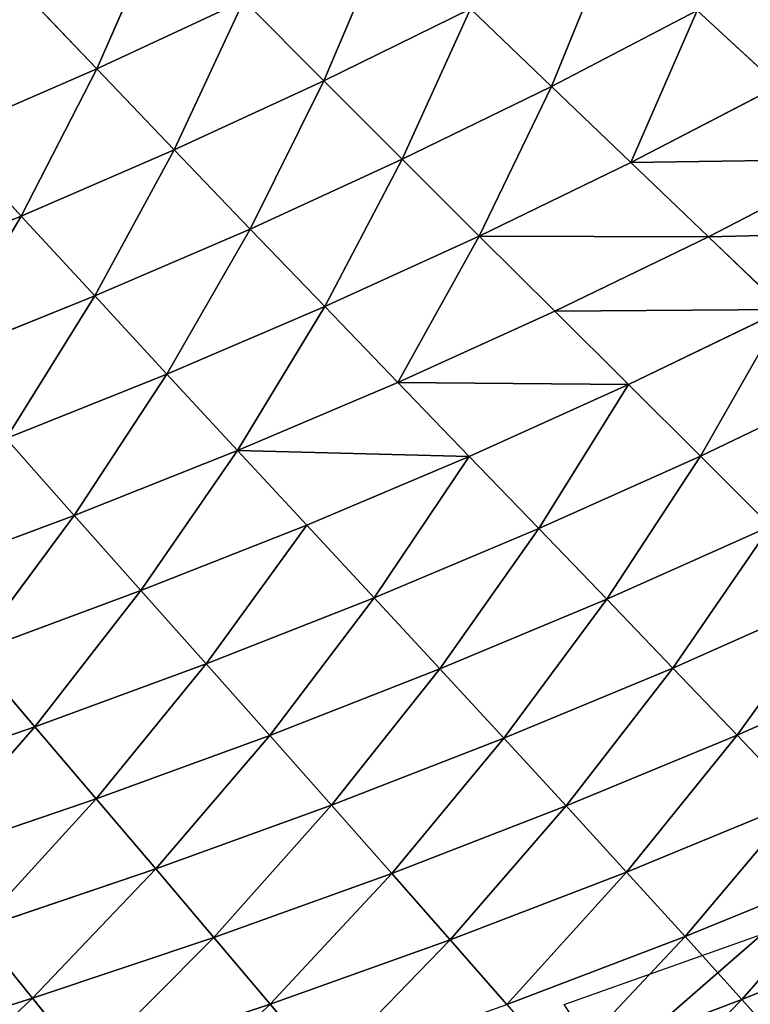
# Model space of a CAD drawing. Extents: x 0 to 500, y 0 to 390.
# Tile 647 of 656: x 364 to 384, y 37 to 63. Entities that reach past the tile are written whole.
import ezdxf

# ---------------------------------------------------------------- set-up
doc = ezdxf.new("R2010")
doc.units = 0
doc.header["$LTSCALE"] = 25.4
doc.layers.get('0').update_dxf_attribs({"linetype": 'CONTINUOUS'})

# ---------------------------------------------------------------- blocks, each defined once
blk = doc.blocks.new('ATLANTA505_-_S_STL')
at = {"color": 0}
for p, q in [((384.933, 94.138, 354.673), (383.482, 90.719, 353.053)), ((384.933, 94.138, 354.673), (383.482, 90.719, 353.053)), ((383.482, 90.719, 353.053), (378.73, 90.826, 354.856)), ((383.482, 90.719, 353.053), (378.73, 90.826, 354.856)), ((383.482, 90.719, 353.053), (381.984, 87.381, 351.393)), ((383.482, 90.719, 353.053), (381.984, 87.381, 351.393)), ((388.136, 90.615, 351.158), (383.482, 90.719, 353.053)), ((388.136, 90.615, 351.158), (383.482, 90.719, 353.053)), ((372.483, 87.617, 354.894), (371.038, 84.383, 353.177)), ((372.483, 87.617, 354.894), (371.038, 84.383, 353.177)), ((377.28, 87.498, 353.188), (375.784, 84.254, 351.479)), ((377.28, 87.498, 353.188), (375.784, 84.254, 351.479)), ((381.984, 87.381, 351.393), (377.28, 87.498, 353.188)), ((381.984, 87.381, 351.393), (377.28, 87.498, 353.188)), ((381.984, 87.381, 351.393), (380.438, 84.128, 349.692)), ((381.984, 87.381, 351.393), (380.438, 84.128, 349.692)), ((386.593, 87.266, 349.507), (381.984, 87.381, 351.393)), ((386.593, 87.266, 349.507), (381.984, 87.381, 351.393)), ((366.203, 84.515, 354.788), (364.77, 81.377, 353.021)), ((366.203, 84.515, 354.788), (364.77, 81.377, 353.021)), ((371.038, 84.383, 353.177), (366.203, 84.515, 354.788)), ((371.038, 84.383, 353.177), (366.203, 84.515, 354.788)), ((371.038, 84.383, 353.177), (369.55, 81.237, 351.416)), ((371.038, 84.383, 353.177), (369.55, 81.237, 351.416)), ((375.784, 84.254, 351.479), (371.038, 84.383, 353.177)), ((375.784, 84.254, 351.479), (371.038, 84.383, 353.177)), ((375.784, 84.254, 351.479), (374.243, 81.099, 349.727)), ((375.784, 84.254, 351.479), (374.243, 81.099, 349.727)), ((380.438, 84.128, 349.692), (375.784, 84.254, 351.479)), ((380.438, 84.128, 349.692), (375.784, 84.254, 351.479)), ((380.438, 84.128, 349.692), (378.845, 80.964, 347.95)), ((380.438, 84.128, 349.692), (378.845, 80.964, 347.95)), ((384.999, 84.004, 347.817), (380.438, 84.128, 349.692)), ((384.999, 84.004, 347.817), (380.438, 84.128, 349.692)), ((384.999, 84.004, 347.817), (383.356, 80.831, 346.086)), ((384.999, 84.004, 347.817), (383.356, 80.831, 346.086)), ((364.77, 81.377, 353.021), (359.904, 81.52, 354.54)), ((364.77, 81.377, 353.021), (359.904, 81.52, 354.54)), ((364.77, 81.377, 353.021), (363.297, 78.33, 351.208)), ((364.77, 81.377, 353.021), (363.297, 78.33, 351.208)), ((369.55, 81.237, 351.416), (364.77, 81.377, 353.021)), ((369.55, 81.237, 351.416), (364.77, 81.377, 353.021)), ((369.55, 81.237, 351.416), (368.02, 78.182, 349.612)), ((369.55, 81.237, 351.416), (368.02, 78.182, 349.612)), ((374.243, 81.099, 349.727), (369.55, 81.237, 351.416)), ((374.243, 81.099, 349.727), (369.55, 81.237, 351.416)), ((374.243, 81.099, 349.727), (372.656, 78.036, 347.931)), ((374.243, 81.099, 349.727), (372.656, 78.036, 347.931)), ((378.845, 80.964, 347.95), (374.243, 81.099, 349.727)), ((378.845, 80.964, 347.95), (374.243, 81.099, 349.727)), ((378.845, 80.964, 347.95), (377.205, 77.893, 346.165)), ((378.845, 80.964, 347.95), (377.205, 77.893, 346.165)), ((383.356, 80.831, 346.086), (378.845, 80.964, 347.95)), ((383.356, 80.831, 346.086), (378.845, 80.964, 347.95)), ((383.356, 80.831, 346.086), (381.663, 77.753, 344.312)), ((383.356, 80.831, 346.086), (381.663, 77.753, 344.312)), ((387.773, 80.702, 344.132), (383.356, 80.831, 346.086)), ((387.773, 80.702, 344.132), (383.356, 80.831, 346.086)), ((368.02, 78.182, 349.612), (363.297, 78.33, 351.208)), ((368.02, 78.182, 349.612), (363.297, 78.33, 351.208)), ((368.02, 78.182, 349.612), (366.446, 75.223, 347.761)), ((368.02, 78.182, 349.612), (366.446, 75.223, 347.761)), ((372.656, 78.036, 347.931), (368.02, 78.182, 349.612)), ((372.656, 78.036, 347.931), (368.02, 78.182, 349.612)), ((372.656, 78.036, 347.931), (371.024, 75.07, 346.091)), ((372.656, 78.036, 347.931), (371.024, 75.07, 346.091)), ((377.205, 77.893, 346.165), (372.656, 78.036, 347.931)), ((377.205, 77.893, 346.165), (372.656, 78.036, 347.931)), ((377.205, 77.893, 346.165), (375.516, 74.92, 344.336)), ((377.205, 77.893, 346.165), (375.516, 74.92, 344.336)), ((381.663, 77.753, 344.312), (377.205, 77.893, 346.165)), ((381.663, 77.753, 344.312), (377.205, 77.893, 346.165)), ((381.663, 77.753, 344.312), (379.92, 74.774, 342.496)), ((381.663, 77.753, 344.312), (379.92, 74.774, 342.496)), ((386.029, 77.616, 342.372), (381.663, 77.753, 344.312)), ((386.029, 77.616, 342.372), (381.663, 77.753, 344.312)), ((366.446, 75.223, 347.761), (361.782, 75.378, 349.349)), ((366.446, 75.223, 347.761), (361.782, 75.378, 349.349)), ((366.446, 75.223, 347.761), (364.83, 72.363, 345.864)), ((366.446, 75.223, 347.761), (364.83, 72.363, 345.864)), ((371.024, 75.07, 346.091), (366.446, 75.223, 347.761)), ((371.024, 75.07, 346.091), (366.446, 75.223, 347.761)), ((371.024, 75.07, 346.091), (369.348, 72.205, 344.205)), ((371.024, 75.07, 346.091), (369.348, 72.205, 344.205)), ((375.516, 74.92, 344.336), (371.024, 75.07, 346.091)), ((375.516, 74.92, 344.336), (371.024, 75.07, 346.091)), ((375.516, 74.92, 344.336), (373.781, 72.05, 342.462)), ((375.516, 74.92, 344.336), (373.781, 72.05, 342.462)), ((379.92, 74.774, 342.496), (375.516, 74.92, 344.336)), ((379.92, 74.774, 342.496), (375.516, 74.92, 344.336)), ((379.92, 74.774, 342.496), (378.127, 71.899, 340.636)), ((379.92, 74.774, 342.496), (378.127, 71.899, 340.636)), ((384.233, 74.632, 340.57), (379.92, 74.774, 342.496)), ((384.233, 74.632, 340.57), (379.92, 74.774, 342.496)), ((384.233, 74.632, 340.57), (382.385, 71.751, 338.725)), ((384.233, 74.632, 340.57), (382.385, 71.751, 338.725)), ((364.83, 72.363, 345.864), (360.228, 72.524, 347.443)), ((364.83, 72.363, 345.864), (360.228, 72.524, 347.443)), ((364.83, 72.363, 345.864), (363.173, 69.606, 343.92)), ((364.83, 72.363, 345.864), (363.173, 69.606, 343.92)), ((369.348, 72.205, 344.205), (364.83, 72.363, 345.864)), ((369.348, 72.205, 344.205), (364.83, 72.363, 345.864)), ((369.348, 72.205, 344.205), (367.629, 69.444, 342.272)), ((369.348, 72.205, 344.205), (367.629, 69.444, 342.272)), ((373.781, 72.05, 342.462), (369.348, 72.205, 344.205)), ((373.781, 72.05, 342.462), (369.348, 72.205, 344.205)), ((373.781, 72.05, 342.462), (372.001, 69.285, 340.543)), ((373.781, 72.05, 342.462), (372.001, 69.285, 340.543)), ((378.127, 71.899, 340.636), (373.781, 72.05, 342.462)), ((378.127, 71.899, 340.636), (373.781, 72.05, 342.462)), ((378.127, 71.899, 340.636), (376.288, 69.129, 338.731)), ((378.127, 71.899, 340.636), (376.288, 69.129, 338.731)), ((382.385, 71.751, 338.725), (378.127, 71.899, 340.636)), ((382.385, 71.751, 338.725), (378.127, 71.899, 340.636)), ((382.385, 71.751, 338.725), (380.487, 68.978, 336.836)), ((382.385, 71.751, 338.725), (380.487, 68.978, 336.836)), ((386.552, 71.607, 336.727), (382.385, 71.751, 338.725)), ((386.552, 71.607, 336.727), (382.385, 71.751, 338.725)), ((367.629, 69.444, 342.272), (363.173, 69.606, 343.92)), ((363.173, 69.606, 343.92), (365.868, 66.789, 340.292)), ((367.629, 69.444, 342.272), (363.173, 69.606, 343.92)), ((363.173, 69.606, 343.92), (365.868, 66.789, 340.292)), ((367.629, 69.444, 342.272), (365.868, 66.789, 340.292)), ((367.629, 69.444, 342.272), (365.868, 66.789, 340.292)), ((372.001, 69.285, 340.543), (367.629, 69.444, 342.272)), ((372.001, 69.285, 340.543), (367.629, 69.444, 342.272)), ((370.178, 66.628, 338.577), (367.629, 69.444, 342.272)), ((370.178, 66.628, 338.577), (367.629, 69.444, 342.272)), ((372.001, 69.285, 340.543), (370.178, 66.628, 338.577)), ((372.001, 69.285, 340.543), (370.178, 66.628, 338.577)), ((376.288, 69.129, 338.731), (372.001, 69.285, 340.543)), ((376.288, 69.129, 338.731), (372.001, 69.285, 340.543)), ((376.288, 69.129, 338.731), (374.403, 66.47, 336.78)), ((376.288, 69.129, 338.731), (374.403, 66.47, 336.78)), ((380.487, 68.978, 336.836), (376.288, 69.129, 338.731)), ((380.487, 68.978, 336.836), (376.288, 69.129, 338.731)), ((380.487, 68.978, 336.836), (378.543, 66.316, 334.902)), ((380.487, 68.978, 336.836), (378.543, 66.316, 334.902)), ((384.598, 68.831, 334.855), (380.487, 68.978, 336.836)), ((384.598, 68.831, 334.855), (380.487, 68.978, 336.836)), ((384.598, 68.831, 334.855), (382.596, 66.166, 332.94)), ((384.598, 68.831, 334.855), (382.596, 66.166, 332.94)), ((361.477, 66.955, 341.928), (365.868, 66.789, 340.292)), ((361.477, 66.955, 341.928), (365.868, 66.789, 340.292)), ((364.069, 64.245, 338.264), (365.868, 66.789, 340.292)), ((364.069, 64.245, 338.264), (365.868, 66.789, 340.292)), ((365.868, 66.789, 340.292), (368.313, 64.082, 336.563)), ((370.178, 66.628, 338.577), (365.868, 66.789, 340.292)), ((370.178, 66.628, 338.577), (365.868, 66.789, 340.292)), ((365.868, 66.789, 340.292), (368.313, 64.082, 336.563)), ((370.178, 66.628, 338.577), (368.313, 64.082, 336.563)), ((370.178, 66.628, 338.577), (368.313, 64.082, 336.563)), ((374.403, 66.47, 336.78), (370.178, 66.628, 338.577)), ((374.403, 66.47, 336.78), (370.178, 66.628, 338.577)), ((372.476, 63.922, 334.783), (370.178, 66.628, 338.577)), ((372.476, 63.922, 334.783), (370.178, 66.628, 338.577)), ((374.403, 66.47, 336.78), (372.476, 63.922, 334.783)), ((374.403, 66.47, 336.78), (372.476, 63.922, 334.783)), ((378.543, 66.316, 334.902), (374.403, 66.47, 336.78)), ((374.403, 66.47, 336.78), (376.554, 63.767, 332.923)), ((378.543, 66.316, 334.902), (374.403, 66.47, 336.78)), ((374.403, 66.47, 336.78), (376.554, 63.767, 332.923)), ((378.543, 66.316, 334.902), (376.554, 63.767, 332.923)), ((378.543, 66.316, 334.902), (376.554, 63.767, 332.923)), ((382.596, 66.166, 332.94), (378.543, 66.316, 334.902)), ((382.596, 66.166, 332.94), (378.543, 66.316, 334.902)), ((382.596, 66.166, 332.94), (380.547, 63.616, 330.981)), ((382.596, 66.166, 332.94), (380.547, 63.616, 330.981)), ((386.56, 66.021, 330.894), (382.596, 66.166, 332.94)), ((386.56, 66.021, 330.894), (382.596, 66.166, 332.94)), ((366.41, 61.65, 334.502), (364.069, 64.245, 338.264)), ((364.069, 64.245, 338.264), (368.313, 64.082, 336.563)), ((364.069, 64.245, 338.264), (368.313, 64.082, 336.563)), ((366.41, 61.65, 334.502), (364.069, 64.245, 338.264)), ((366.41, 61.65, 334.502), (368.313, 64.082, 336.563)), ((366.41, 61.65, 334.502), (368.313, 64.082, 336.563)), ((368.313, 64.082, 336.563), (370.507, 61.49, 332.739)), ((372.476, 63.922, 334.783), (368.313, 64.082, 336.563)), ((372.476, 63.922, 334.783), (368.313, 64.082, 336.563)), ((368.313, 64.082, 336.563), (370.507, 61.49, 332.739)), ((372.476, 63.922, 334.783), (370.507, 61.49, 332.739)), ((372.476, 63.922, 334.783), (370.507, 61.49, 332.739)), ((376.554, 63.767, 332.923), (372.476, 63.922, 334.783)), ((376.554, 63.767, 332.923), (372.476, 63.922, 334.783)), ((374.523, 61.335, 330.897), (372.476, 63.922, 334.783)), ((374.523, 61.335, 330.897), (372.476, 63.922, 334.783)), ((376.554, 63.767, 332.923), (374.523, 61.335, 330.897)), ((376.554, 63.767, 332.923), (374.523, 61.335, 330.897)), ((380.547, 63.616, 330.981), (376.554, 63.767, 332.923)), ((376.554, 63.767, 332.923), (378.454, 61.184, 328.976)), ((380.547, 63.616, 330.981), (376.554, 63.767, 332.923)), ((376.554, 63.767, 332.923), (378.454, 61.184, 328.976)), ((380.547, 63.616, 330.981), (378.454, 61.184, 328.976)), ((380.547, 63.616, 330.981), (378.454, 61.184, 328.976)), ((384.453, 63.47, 328.956), (380.547, 63.616, 330.981)), ((384.453, 63.47, 328.956), (380.547, 63.616, 330.981)), ((382.3, 61.038, 326.973), (380.547, 63.616, 330.981)), ((382.3, 61.038, 326.973), (380.547, 63.616, 330.981)), ((384.453, 63.47, 328.956), (382.3, 61.038, 326.973)), ((384.453, 63.47, 328.956), (382.3, 61.038, 326.973)), ((362.232, 61.814, 336.186), (364.471, 59.332, 332.393)), ((366.41, 61.65, 334.502), (362.232, 61.814, 336.186)), ((366.41, 61.65, 334.502), (362.232, 61.814, 336.186)), ((362.232, 61.814, 336.186), (364.471, 59.332, 332.393)), ((366.41, 61.65, 334.502), (364.471, 59.332, 332.393)), ((366.41, 61.65, 334.502), (364.471, 59.332, 332.393)), ((368.502, 59.172, 330.649), (366.41, 61.65, 334.502)), ((366.41, 61.65, 334.502), (370.507, 61.49, 332.739)), ((366.41, 61.65, 334.502), (370.507, 61.49, 332.739)), ((368.502, 59.172, 330.649), (366.41, 61.65, 334.502)), ((368.502, 59.172, 330.649), (370.507, 61.49, 332.739)), ((368.502, 59.172, 330.649), (370.507, 61.49, 332.739)), ((370.507, 61.49, 332.739), (372.452, 59.018, 328.827)), ((374.523, 61.335, 330.897), (370.507, 61.49, 332.739)), ((374.523, 61.335, 330.897), (370.507, 61.49, 332.739)), ((370.507, 61.49, 332.739), (372.452, 59.018, 328.827)), ((374.523, 61.335, 330.897), (372.452, 59.018, 328.827)), ((374.523, 61.335, 330.897), (372.452, 59.018, 328.827)), ((378.454, 61.184, 328.976), (374.523, 61.335, 330.897)), ((378.454, 61.184, 328.976), (374.523, 61.335, 330.897)), ((376.32, 58.868, 326.927), (374.523, 61.335, 330.897)), ((376.32, 58.868, 326.927), (374.523, 61.335, 330.897)), ((378.454, 61.184, 328.976), (376.32, 58.868, 326.927)), ((378.454, 61.184, 328.976), (376.32, 58.868, 326.927)), ((378.454, 61.184, 328.976), (380.105, 58.723, 324.947)), ((382.3, 61.038, 326.973), (378.454, 61.184, 328.976)), ((382.3, 61.038, 326.973), (378.454, 61.184, 328.976)), ((378.454, 61.184, 328.976), (380.105, 58.723, 324.947)), ((364.471, 59.332, 332.393), (360.361, 59.495, 334.061)), ((364.471, 59.332, 332.393), (360.361, 59.495, 334.061)), ((364.471, 59.332, 332.393), (362.498, 57.125, 330.238)), ((364.471, 59.332, 332.393), (362.498, 57.125, 330.238)), ((364.471, 59.332, 332.393), (366.461, 56.968, 328.514)), ((368.502, 59.172, 330.649), (364.471, 59.332, 332.393)), ((368.502, 59.172, 330.649), (364.471, 59.332, 332.393)), ((364.471, 59.332, 332.393), (366.461, 56.968, 328.514)), ((368.502, 59.172, 330.649), (366.461, 56.968, 328.514)), ((368.502, 59.172, 330.649), (366.461, 56.968, 328.514)), ((370.345, 56.815, 326.713), (368.502, 59.172, 330.649)), ((368.502, 59.172, 330.649), (372.452, 59.018, 328.827)), ((368.502, 59.172, 330.649), (372.452, 59.018, 328.827)), ((370.345, 56.815, 326.713), (368.502, 59.172, 330.649)), ((370.345, 56.815, 326.713), (372.452, 59.018, 328.827)), ((370.345, 56.815, 326.713), (372.452, 59.018, 328.827)), ((372.452, 59.018, 328.827), (374.149, 56.667, 324.835)), ((376.32, 58.868, 326.927), (372.452, 59.018, 328.827)), ((376.32, 58.868, 326.927), (372.452, 59.018, 328.827)), ((372.452, 59.018, 328.827), (374.149, 56.667, 324.835)), ((366.461, 56.968, 328.514), (362.498, 57.125, 330.238)), ((366.461, 56.968, 328.514), (362.498, 57.125, 330.238)), ((366.461, 56.968, 328.514), (364.389, 54.873, 326.336)), ((366.461, 56.968, 328.514), (364.389, 54.873, 326.336)), ((366.461, 56.968, 328.514), (368.206, 54.724, 324.557)), ((370.345, 56.815, 326.713), (366.461, 56.968, 328.514)), ((370.345, 56.815, 326.713), (366.461, 56.968, 328.514)), ((366.461, 56.968, 328.514), (368.206, 54.724, 324.557)), ((378.791, 0.01, 353.183), (384.012, 0.01, 351.331))]:
    blk.add_line(p, q, dxfattribs=at)
mesh = blk.add_polyface(dxfattribs=at)
corners = [(380.136, 94.233, 356.483), (383.482, 90.719, 353.053), (378.73, 90.826, 354.856), (384.933, 94.138, 354.673)]
mesh.append_faces([[corners[k] for k in face] for face in [(0, 1, 2), (1, 0, 3)]], dxfattribs={"vtx0": -1, "color": 0})
mesh = blk.add_polyface(dxfattribs=at)
corners = [(384.933, 94.138, 354.673), (388.136, 90.615, 351.158), (383.482, 90.719, 353.053), (389.631, 94.044, 352.77)]
mesh.append_faces([[corners[k] for k in face] for face in [(0, 1, 2), (1, 0, 3)]], dxfattribs={"vtx0": -1, "color": 0})
mesh = blk.add_polyface(dxfattribs=at)
corners = [(378.73, 90.826, 354.856), (381.984, 87.381, 351.393), (377.28, 87.498, 353.188), (383.482, 90.719, 353.053)]
mesh.append_faces([[corners[k] for k in face] for face in [(0, 1, 2), (1, 0, 3)]], dxfattribs={"vtx0": -1, "color": 0})
mesh = blk.add_polyface(dxfattribs=at)
corners = [(383.482, 90.719, 353.053), (386.593, 87.266, 349.507), (381.984, 87.381, 351.393), (388.136, 90.615, 351.158)]
mesh.append_faces([[corners[k] for k in face] for face in [(0, 1, 2), (1, 0, 3)]], dxfattribs={"vtx0": -1, "color": 0})
mesh = blk.add_polyface(dxfattribs=at)
corners = [(367.595, 87.738, 356.511), (371.038, 84.383, 353.177), (366.203, 84.515, 354.788), (372.483, 87.617, 354.894)]
mesh.append_faces([[corners[k] for k in face] for face in [(0, 1, 2), (1, 0, 3)]], dxfattribs={"vtx0": -1, "color": 0})
mesh = blk.add_polyface(dxfattribs=at)
corners = [(372.483, 87.617, 354.894), (375.784, 84.254, 351.479), (371.038, 84.383, 353.177), (377.28, 87.498, 353.188)]
mesh.append_faces([[corners[k] for k in face] for face in [(0, 1, 2), (1, 0, 3)]], dxfattribs={"vtx0": -1, "color": 0})
mesh = blk.add_polyface(dxfattribs=at)
corners = [(377.28, 87.498, 353.188), (380.438, 84.128, 349.692), (375.784, 84.254, 351.479), (381.984, 87.381, 351.393)]
mesh.append_faces([[corners[k] for k in face] for face in [(0, 1, 2), (1, 0, 3)]], dxfattribs={"vtx0": -1, "color": 0})
mesh = blk.add_polyface(dxfattribs=at)
corners = [(381.984, 87.381, 351.393), (384.999, 84.004, 347.817), (380.438, 84.128, 349.692), (386.593, 87.266, 349.507)]
mesh.append_faces([[corners[k] for k in face] for face in [(0, 1, 2), (1, 0, 3)]], dxfattribs={"vtx0": -1, "color": 0})
mesh = blk.add_polyface(dxfattribs=at)
corners = [(361.281, 84.648, 356.314), (364.77, 81.377, 353.021), (359.904, 81.52, 354.54), (366.203, 84.515, 354.788)]
mesh.append_faces([[corners[k] for k in face] for face in [(0, 1, 2), (1, 0, 3)]], dxfattribs={"vtx0": -1, "color": 0})
mesh = blk.add_polyface(dxfattribs=at)
corners = [(366.203, 84.515, 354.788), (369.55, 81.237, 351.416), (364.77, 81.377, 353.021), (371.038, 84.383, 353.177)]
mesh.append_faces([[corners[k] for k in face] for face in [(0, 1, 2), (1, 0, 3)]], dxfattribs={"vtx0": -1, "color": 0})
mesh = blk.add_polyface(dxfattribs=at)
corners = [(371.038, 84.383, 353.177), (374.243, 81.099, 349.727), (369.55, 81.237, 351.416), (375.784, 84.254, 351.479)]
mesh.append_faces([[corners[k] for k in face] for face in [(0, 1, 2), (1, 0, 3)]], dxfattribs={"vtx0": -1, "color": 0})
mesh = blk.add_polyface(dxfattribs=at)
corners = [(375.784, 84.254, 351.479), (378.845, 80.964, 347.95), (374.243, 81.099, 349.727), (380.438, 84.128, 349.692)]
mesh.append_faces([[corners[k] for k in face] for face in [(0, 1, 2), (1, 0, 3)]], dxfattribs={"vtx0": -1, "color": 0})
mesh = blk.add_polyface(dxfattribs=at)
corners = [(380.438, 84.128, 349.692), (383.356, 80.831, 346.086), (378.845, 80.964, 347.95), (384.999, 84.004, 347.817)]
mesh.append_faces([[corners[k] for k in face] for face in [(0, 1, 2), (1, 0, 3)]], dxfattribs={"vtx0": -1, "color": 0})
mesh = blk.add_polyface(dxfattribs=at)
corners = [(384.999, 84.004, 347.817), (387.773, 80.702, 344.132), (383.356, 80.831, 346.086), (389.465, 83.882, 345.851)]
mesh.append_faces([[corners[k] for k in face] for face in [(0, 1, 2), (1, 0, 3)]], dxfattribs={"vtx0": -1, "color": 0})
mesh = blk.add_polyface(dxfattribs=at)
corners = [(359.904, 81.52, 354.54), (363.297, 78.33, 351.208), (358.489, 78.481, 352.721), (364.77, 81.377, 353.021)]
mesh.append_faces([[corners[k] for k in face] for face in [(0, 1, 2), (1, 0, 3)]], dxfattribs={"vtx0": -1, "color": 0})
mesh = blk.add_polyface(dxfattribs=at)
corners = [(364.77, 81.377, 353.021), (368.02, 78.182, 349.612), (363.297, 78.33, 351.208), (369.55, 81.237, 351.416)]
mesh.append_faces([[corners[k] for k in face] for face in [(0, 1, 2), (1, 0, 3)]], dxfattribs={"vtx0": -1, "color": 0})
mesh = blk.add_polyface(dxfattribs=at)
corners = [(369.55, 81.237, 351.416), (372.656, 78.036, 347.931), (368.02, 78.182, 349.612), (374.243, 81.099, 349.727)]
mesh.append_faces([[corners[k] for k in face] for face in [(0, 1, 2), (1, 0, 3)]], dxfattribs={"vtx0": -1, "color": 0})
mesh = blk.add_polyface(dxfattribs=at)
corners = [(374.243, 81.099, 349.727), (377.205, 77.893, 346.165), (372.656, 78.036, 347.931), (378.845, 80.964, 347.95)]
mesh.append_faces([[corners[k] for k in face] for face in [(0, 1, 2), (1, 0, 3)]], dxfattribs={"vtx0": -1, "color": 0})
mesh = blk.add_polyface(dxfattribs=at)
corners = [(378.845, 80.964, 347.95), (381.663, 77.753, 344.312), (377.205, 77.893, 346.165), (383.356, 80.831, 346.086)]
mesh.append_faces([[corners[k] for k in face] for face in [(0, 1, 2), (1, 0, 3)]], dxfattribs={"vtx0": -1, "color": 0})
mesh = blk.add_polyface(dxfattribs=at)
corners = [(383.356, 80.831, 346.086), (386.029, 77.616, 342.372), (381.663, 77.753, 344.312), (387.773, 80.702, 344.132)]
mesh.append_faces([[corners[k] for k in face] for face in [(0, 1, 2), (1, 0, 3)]], dxfattribs={"vtx0": -1, "color": 0})
mesh = blk.add_polyface(dxfattribs=at)
corners = [(363.297, 78.33, 351.208), (366.446, 75.223, 347.761), (361.782, 75.378, 349.349), (368.02, 78.182, 349.612)]
mesh.append_faces([[corners[k] for k in face] for face in [(0, 1, 2), (1, 0, 3)]], dxfattribs={"vtx0": -1, "color": 0})
mesh = blk.add_polyface(dxfattribs=at)
corners = [(368.02, 78.182, 349.612), (371.024, 75.07, 346.091), (366.446, 75.223, 347.761), (372.656, 78.036, 347.931)]
mesh.append_faces([[corners[k] for k in face] for face in [(0, 1, 2), (1, 0, 3)]], dxfattribs={"vtx0": -1, "color": 0})
mesh = blk.add_polyface(dxfattribs=at)
corners = [(372.656, 78.036, 347.931), (375.516, 74.92, 344.336), (371.024, 75.07, 346.091), (377.205, 77.893, 346.165)]
mesh.append_faces([[corners[k] for k in face] for face in [(0, 1, 2), (1, 0, 3)]], dxfattribs={"vtx0": -1, "color": 0})
mesh = blk.add_polyface(dxfattribs=at)
corners = [(377.205, 77.893, 346.165), (379.92, 74.774, 342.496), (375.516, 74.92, 344.336), (381.663, 77.753, 344.312)]
mesh.append_faces([[corners[k] for k in face] for face in [(0, 1, 2), (1, 0, 3)]], dxfattribs={"vtx0": -1, "color": 0})
mesh = blk.add_polyface(dxfattribs=at)
corners = [(381.663, 77.753, 344.312), (384.233, 74.632, 340.57), (379.92, 74.774, 342.496), (386.029, 77.616, 342.372)]
mesh.append_faces([[corners[k] for k in face] for face in [(0, 1, 2), (1, 0, 3)]], dxfattribs={"vtx0": -1, "color": 0})
mesh = blk.add_polyface(dxfattribs=at)
corners = [(361.782, 75.378, 349.349), (364.83, 72.363, 345.864), (360.228, 72.524, 347.443), (366.446, 75.223, 347.761)]
mesh.append_faces([[corners[k] for k in face] for face in [(0, 1, 2), (1, 0, 3)]], dxfattribs={"vtx0": -1, "color": 0})
mesh = blk.add_polyface(dxfattribs=at)
corners = [(366.446, 75.223, 347.761), (369.348, 72.205, 344.205), (364.83, 72.363, 345.864), (371.024, 75.07, 346.091)]
mesh.append_faces([[corners[k] for k in face] for face in [(0, 1, 2), (1, 0, 3)]], dxfattribs={"vtx0": -1, "color": 0})
mesh = blk.add_polyface(dxfattribs=at)
corners = [(371.024, 75.07, 346.091), (373.781, 72.05, 342.462), (369.348, 72.205, 344.205), (375.516, 74.92, 344.336)]
mesh.append_faces([[corners[k] for k in face] for face in [(0, 1, 2), (1, 0, 3)]], dxfattribs={"vtx0": -1, "color": 0})
mesh = blk.add_polyface(dxfattribs=at)
corners = [(375.516, 74.92, 344.336), (378.127, 71.899, 340.636), (373.781, 72.05, 342.462), (379.92, 74.774, 342.496)]
mesh.append_faces([[corners[k] for k in face] for face in [(0, 1, 2), (1, 0, 3)]], dxfattribs={"vtx0": -1, "color": 0})
mesh = blk.add_polyface(dxfattribs=at)
corners = [(379.92, 74.774, 342.496), (382.385, 71.751, 338.725), (378.127, 71.899, 340.636), (384.233, 74.632, 340.57)]
mesh.append_faces([[corners[k] for k in face] for face in [(0, 1, 2), (1, 0, 3)]], dxfattribs={"vtx0": -1, "color": 0})
mesh = blk.add_polyface(dxfattribs=at)
corners = [(384.233, 74.632, 340.57), (386.552, 71.607, 336.727), (382.385, 71.751, 338.725), (388.453, 74.492, 338.556)]
mesh.append_faces([[corners[k] for k in face] for face in [(0, 1, 2), (1, 0, 3)]], dxfattribs={"vtx0": -1, "color": 0})
mesh = blk.add_polyface(dxfattribs=at)
corners = [(364.83, 72.363, 345.864), (363.173, 69.606, 343.92), (360.228, 72.524, 347.443)]
mesh.append_faces([[corners[k] for k in face] for face in [(0, 1, 2)]], dxfattribs={"color": 0})
mesh = blk.add_polyface(dxfattribs=at)
corners = [(364.83, 72.363, 345.864), (367.629, 69.444, 342.272), (363.173, 69.606, 343.92), (369.348, 72.205, 344.205)]
mesh.append_faces([[corners[k] for k in face] for face in [(0, 1, 2), (1, 0, 3)]], dxfattribs={"vtx0": -1, "color": 0})
mesh = blk.add_polyface(dxfattribs=at)
corners = [(369.348, 72.205, 344.205), (372.001, 69.285, 340.543), (367.629, 69.444, 342.272), (373.781, 72.05, 342.462)]
mesh.append_faces([[corners[k] for k in face] for face in [(0, 1, 2), (1, 0, 3)]], dxfattribs={"vtx0": -1, "color": 0})
mesh = blk.add_polyface(dxfattribs=at)
corners = [(373.781, 72.05, 342.462), (376.288, 69.129, 338.731), (372.001, 69.285, 340.543), (378.127, 71.899, 340.636)]
mesh.append_faces([[corners[k] for k in face] for face in [(0, 1, 2), (1, 0, 3)]], dxfattribs={"vtx0": -1, "color": 0})
mesh = blk.add_polyface(dxfattribs=at)
corners = [(378.127, 71.899, 340.636), (380.487, 68.978, 336.836), (376.288, 69.129, 338.731), (382.385, 71.751, 338.725)]
mesh.append_faces([[corners[k] for k in face] for face in [(0, 1, 2), (1, 0, 3)]], dxfattribs={"vtx0": -1, "color": 0})
mesh = blk.add_polyface(dxfattribs=at)
corners = [(382.385, 71.751, 338.725), (384.598, 68.831, 334.855), (380.487, 68.978, 336.836), (386.552, 71.607, 336.727)]
mesh.append_faces([[corners[k] for k in face] for face in [(0, 1, 2), (1, 0, 3)]], dxfattribs={"vtx0": -1, "color": 0})
mesh = blk.add_polyface(dxfattribs=at)
corners = [(365.868, 66.789, 340.292), (361.477, 66.955, 341.928), (363.173, 69.606, 343.92)]
mesh.append_faces([[corners[k] for k in face] for face in [(0, 1, 2)]], dxfattribs={"color": 0})
mesh = blk.add_polyface(dxfattribs=at)
corners = [(367.629, 69.444, 342.272), (365.868, 66.789, 340.292), (363.173, 69.606, 343.92)]
mesh.append_faces([[corners[k] for k in face] for face in [(0, 1, 2)]], dxfattribs={"color": 0})
mesh = blk.add_polyface(dxfattribs=at)
corners = [(370.178, 66.628, 338.577), (365.868, 66.789, 340.292), (367.629, 69.444, 342.272)]
mesh.append_faces([[corners[k] for k in face] for face in [(0, 1, 2)]], dxfattribs={"color": 0})
mesh = blk.add_polyface(dxfattribs=at)
corners = [(372.001, 69.285, 340.543), (370.178, 66.628, 338.577), (367.629, 69.444, 342.272)]
mesh.append_faces([[corners[k] for k in face] for face in [(0, 1, 2)]], dxfattribs={"color": 0})
mesh = blk.add_polyface(dxfattribs=at)
corners = [(370.178, 66.628, 338.577), (376.288, 69.129, 338.731), (374.403, 66.47, 336.78), (372.001, 69.285, 340.543)]
mesh.append_faces([[corners[k] for k in face] for face in [(0, 1, 2), (1, 0, 3)]], dxfattribs={"vtx0": -1, "color": 0})
mesh = blk.add_polyface(dxfattribs=at)
corners = [(374.403, 66.47, 336.78), (380.487, 68.978, 336.836), (378.543, 66.316, 334.902), (376.288, 69.129, 338.731)]
mesh.append_faces([[corners[k] for k in face] for face in [(0, 1, 2), (1, 0, 3)]], dxfattribs={"vtx0": -1, "color": 0})
mesh = blk.add_polyface(dxfattribs=at)
corners = [(378.543, 66.316, 334.902), (384.598, 68.831, 334.855), (382.596, 66.166, 332.94), (380.487, 68.978, 336.836)]
mesh.append_faces([[corners[k] for k in face] for face in [(0, 1, 2), (1, 0, 3)]], dxfattribs={"vtx0": -1, "color": 0})
mesh = blk.add_polyface(dxfattribs=at)
corners = [(382.596, 66.166, 332.94), (388.619, 68.688, 332.789), (386.56, 66.021, 330.894), (384.598, 68.831, 334.855)]
mesh.append_faces([[corners[k] for k in face] for face in [(0, 1, 2), (1, 0, 3)]], dxfattribs={"vtx0": -1, "color": 0})
mesh = blk.add_polyface(dxfattribs=at)
corners = [(361.477, 66.955, 341.928), (365.868, 66.789, 340.292), (364.069, 64.245, 338.264)]
mesh.append_faces([[corners[k] for k in face] for face in [(0, 1, 2)]], dxfattribs={"color": 0})
mesh = blk.add_polyface(dxfattribs=at)
corners = [(365.868, 66.789, 340.292), (368.313, 64.082, 336.563), (364.069, 64.245, 338.264)]
mesh.append_faces([[corners[k] for k in face] for face in [(0, 1, 2)]], dxfattribs={"color": 0})
mesh = blk.add_polyface(dxfattribs=at)
corners = [(365.868, 66.789, 340.292), (370.178, 66.628, 338.577), (368.313, 64.082, 336.563)]
mesh.append_faces([[corners[k] for k in face] for face in [(0, 1, 2)]], dxfattribs={"color": 0})
mesh = blk.add_polyface(dxfattribs=at)
corners = [(370.178, 66.628, 338.577), (372.476, 63.922, 334.783), (368.313, 64.082, 336.563)]
mesh.append_faces([[corners[k] for k in face] for face in [(0, 1, 2)]], dxfattribs={"color": 0})
mesh = blk.add_polyface(dxfattribs=at)
corners = [(370.178, 66.628, 338.577), (374.403, 66.47, 336.78), (372.476, 63.922, 334.783)]
mesh.append_faces([[corners[k] for k in face] for face in [(0, 1, 2)]], dxfattribs={"color": 0})
mesh = blk.add_polyface(dxfattribs=at)
corners = [(374.403, 66.47, 336.78), (376.554, 63.767, 332.923), (372.476, 63.922, 334.783)]
mesh.append_faces([[corners[k] for k in face] for face in [(0, 1, 2)]], dxfattribs={"color": 0})
mesh = blk.add_polyface(dxfattribs=at)
corners = [(374.403, 66.47, 336.78), (378.543, 66.316, 334.902), (376.554, 63.767, 332.923)]
mesh.append_faces([[corners[k] for k in face] for face in [(0, 1, 2)]], dxfattribs={"color": 0})
mesh = blk.add_polyface(dxfattribs=at)
corners = [(376.554, 63.767, 332.923), (382.596, 66.166, 332.94), (380.547, 63.616, 330.981), (378.543, 66.316, 334.902)]
mesh.append_faces([[corners[k] for k in face] for face in [(0, 1, 2), (1, 0, 3)]], dxfattribs={"vtx0": -1, "color": 0})
mesh = blk.add_polyface(dxfattribs=at)
corners = [(380.547, 63.616, 330.981), (386.56, 66.021, 330.894), (384.453, 63.47, 328.956), (382.596, 66.166, 332.94)]
mesh.append_faces([[corners[k] for k in face] for face in [(0, 1, 2), (1, 0, 3)]], dxfattribs={"vtx0": -1, "color": 0})
mesh = blk.add_polyface(dxfattribs=at)
corners = [(364.069, 64.245, 338.264), (366.41, 61.65, 334.502), (362.232, 61.814, 336.186)]
mesh.append_faces([[corners[k] for k in face] for face in [(0, 1, 2)]], dxfattribs={"color": 0})
mesh = blk.add_polyface(dxfattribs=at)
corners = [(364.069, 64.245, 338.264), (368.313, 64.082, 336.563), (366.41, 61.65, 334.502)]
mesh.append_faces([[corners[k] for k in face] for face in [(0, 1, 2)]], dxfattribs={"color": 0})
mesh = blk.add_polyface(dxfattribs=at)
corners = [(368.313, 64.082, 336.563), (370.507, 61.49, 332.739), (366.41, 61.65, 334.502)]
mesh.append_faces([[corners[k] for k in face] for face in [(0, 1, 2)]], dxfattribs={"color": 0})
mesh = blk.add_polyface(dxfattribs=at)
corners = [(368.313, 64.082, 336.563), (372.476, 63.922, 334.783), (370.507, 61.49, 332.739)]
mesh.append_faces([[corners[k] for k in face] for face in [(0, 1, 2)]], dxfattribs={"color": 0})
mesh = blk.add_polyface(dxfattribs=at)
corners = [(372.476, 63.922, 334.783), (374.523, 61.335, 330.897), (370.507, 61.49, 332.739)]
mesh.append_faces([[corners[k] for k in face] for face in [(0, 1, 2)]], dxfattribs={"color": 0})
mesh = blk.add_polyface(dxfattribs=at)
corners = [(372.476, 63.922, 334.783), (376.554, 63.767, 332.923), (374.523, 61.335, 330.897)]
mesh.append_faces([[corners[k] for k in face] for face in [(0, 1, 2)]], dxfattribs={"color": 0})
mesh = blk.add_polyface(dxfattribs=at)
corners = [(376.554, 63.767, 332.923), (378.454, 61.184, 328.976), (374.523, 61.335, 330.897)]
mesh.append_faces([[corners[k] for k in face] for face in [(0, 1, 2)]], dxfattribs={"color": 0})
mesh = blk.add_polyface(dxfattribs=at)
corners = [(376.554, 63.767, 332.923), (380.547, 63.616, 330.981), (378.454, 61.184, 328.976)]
mesh.append_faces([[corners[k] for k in face] for face in [(0, 1, 2)]], dxfattribs={"color": 0})
mesh = blk.add_polyface(dxfattribs=at)
corners = [(380.547, 63.616, 330.981), (382.3, 61.038, 326.973), (378.454, 61.184, 328.976)]
mesh.append_faces([[corners[k] for k in face] for face in [(0, 1, 2)]], dxfattribs={"color": 0})
mesh = blk.add_polyface(dxfattribs=at)
corners = [(380.547, 63.616, 330.981), (384.453, 63.47, 328.956), (382.3, 61.038, 326.973)]
mesh.append_faces([[corners[k] for k in face] for face in [(0, 1, 2)]], dxfattribs={"color": 0})
mesh = blk.add_polyface(dxfattribs=at)
corners = [(382.3, 61.038, 326.973), (388.27, 63.329, 326.847), (386.059, 60.897, 324.888), (384.453, 63.47, 328.956)]
mesh.append_faces([[corners[k] for k in face] for face in [(0, 1, 2), (1, 0, 3)]], dxfattribs={"vtx0": -1, "color": 0})
mesh = blk.add_polyface(dxfattribs=at)
corners = [(362.232, 61.814, 336.186), (364.471, 59.332, 332.393), (360.361, 59.495, 334.061)]
mesh.append_faces([[corners[k] for k in face] for face in [(0, 1, 2)]], dxfattribs={"color": 0})
mesh = blk.add_polyface(dxfattribs=at)
corners = [(362.232, 61.814, 336.186), (366.41, 61.65, 334.502), (364.471, 59.332, 332.393)]
mesh.append_faces([[corners[k] for k in face] for face in [(0, 1, 2)]], dxfattribs={"color": 0})
mesh = blk.add_polyface(dxfattribs=at)
corners = [(366.41, 61.65, 334.502), (368.502, 59.172, 330.649), (364.471, 59.332, 332.393)]
mesh.append_faces([[corners[k] for k in face] for face in [(0, 1, 2)]], dxfattribs={"color": 0})
mesh = blk.add_polyface(dxfattribs=at)
corners = [(366.41, 61.65, 334.502), (370.507, 61.49, 332.739), (368.502, 59.172, 330.649)]
mesh.append_faces([[corners[k] for k in face] for face in [(0, 1, 2)]], dxfattribs={"color": 0})
mesh = blk.add_polyface(dxfattribs=at)
corners = [(370.507, 61.49, 332.739), (372.452, 59.018, 328.827), (368.502, 59.172, 330.649)]
mesh.append_faces([[corners[k] for k in face] for face in [(0, 1, 2)]], dxfattribs={"color": 0})
mesh = blk.add_polyface(dxfattribs=at)
corners = [(370.507, 61.49, 332.739), (374.523, 61.335, 330.897), (372.452, 59.018, 328.827)]
mesh.append_faces([[corners[k] for k in face] for face in [(0, 1, 2)]], dxfattribs={"color": 0})
mesh = blk.add_polyface(dxfattribs=at)
corners = [(374.523, 61.335, 330.897), (376.32, 58.868, 326.927), (372.452, 59.018, 328.827)]
mesh.append_faces([[corners[k] for k in face] for face in [(0, 1, 2)]], dxfattribs={"color": 0})
mesh = blk.add_polyface(dxfattribs=at)
corners = [(374.523, 61.335, 330.897), (378.454, 61.184, 328.976), (376.32, 58.868, 326.927)]
mesh.append_faces([[corners[k] for k in face] for face in [(0, 1, 2)]], dxfattribs={"color": 0})
mesh = blk.add_polyface(dxfattribs=at)
corners = [(378.454, 61.184, 328.976), (380.105, 58.723, 324.947), (376.32, 58.868, 326.927)]
mesh.append_faces([[corners[k] for k in face] for face in [(0, 1, 2)]], dxfattribs={"color": 0})
mesh = blk.add_polyface(dxfattribs=at)
corners = [(378.454, 61.184, 328.976), (382.3, 61.038, 326.973), (380.105, 58.723, 324.947)]
mesh.append_faces([[corners[k] for k in face] for face in [(0, 1, 2)]], dxfattribs={"color": 0})
mesh = blk.add_polyface(dxfattribs=at)
corners = [(360.361, 59.495, 334.061), (364.471, 59.332, 332.393), (362.498, 57.125, 330.238)]
mesh.append_faces([[corners[k] for k in face] for face in [(0, 1, 2)]], dxfattribs={"color": 0})
mesh = blk.add_polyface(dxfattribs=at)
corners = [(364.471, 59.332, 332.393), (366.461, 56.968, 328.514), (362.498, 57.125, 330.238)]
mesh.append_faces([[corners[k] for k in face] for face in [(0, 1, 2)]], dxfattribs={"color": 0})
mesh = blk.add_polyface(dxfattribs=at)
corners = [(364.471, 59.332, 332.393), (368.502, 59.172, 330.649), (366.461, 56.968, 328.514)]
mesh.append_faces([[corners[k] for k in face] for face in [(0, 1, 2)]], dxfattribs={"color": 0})
mesh = blk.add_polyface(dxfattribs=at)
corners = [(368.502, 59.172, 330.649), (370.345, 56.815, 326.713), (366.461, 56.968, 328.514)]
mesh.append_faces([[corners[k] for k in face] for face in [(0, 1, 2)]], dxfattribs={"color": 0})
mesh = blk.add_polyface(dxfattribs=at)
corners = [(368.502, 59.172, 330.649), (372.452, 59.018, 328.827), (370.345, 56.815, 326.713)]
mesh.append_faces([[corners[k] for k in face] for face in [(0, 1, 2)]], dxfattribs={"color": 0})
mesh = blk.add_polyface(dxfattribs=at)
corners = [(372.452, 59.018, 328.827), (374.149, 56.667, 324.835), (370.345, 56.815, 326.713)]
mesh.append_faces([[corners[k] for k in face] for face in [(0, 1, 2)]], dxfattribs={"color": 0})
mesh = blk.add_polyface(dxfattribs=at)
corners = [(372.452, 59.018, 328.827), (376.32, 58.868, 326.927), (374.149, 56.667, 324.835)]
mesh.append_faces([[corners[k] for k in face] for face in [(0, 1, 2)]], dxfattribs={"color": 0})
mesh = blk.add_polyface(dxfattribs=at)
corners = [(362.498, 57.125, 330.238), (366.461, 56.968, 328.514), (364.389, 54.873, 326.336)]
mesh.append_faces([[corners[k] for k in face] for face in [(0, 1, 2)]], dxfattribs={"color": 0})
mesh = blk.add_polyface(dxfattribs=at)
corners = [(366.461, 56.968, 328.514), (368.206, 54.724, 324.557), (364.389, 54.873, 326.336)]
mesh.append_faces([[corners[k] for k in face] for face in [(0, 1, 2)]], dxfattribs={"color": 0})
mesh = blk.add_polyface(dxfattribs=at)
corners = [(366.461, 56.968, 328.514), (370.345, 56.815, 326.713), (368.206, 54.724, 324.557)]
mesh.append_faces([[corners[k] for k in face] for face in [(0, 1, 2)]], dxfattribs={"color": 0})
mesh = blk.add_polyface(dxfattribs=at)
corners = [(384.012, 0.01, 351.331), (379.93, 7.17, 354.889), (378.791, 0.01, 353.183), (384.651, 7.168, 353.211)]
mesh.append_faces([[corners[k] for k in face] for face in [(0, 1, 2), (1, 0, 3)]], dxfattribs={"vtx0": -1, "color": 0})

msp = doc.modelspace()

# ---------------------------------------------------------------- block references
at = {"color": 254, "extrusion": (0, -1, 1.11022e-16)}
msp.add_blockref('ATLANTA505_-_S_STL', (-0.149, -0.01, -389.852), dxfattribs=at)

doc.saveas('drawing.dxf')
